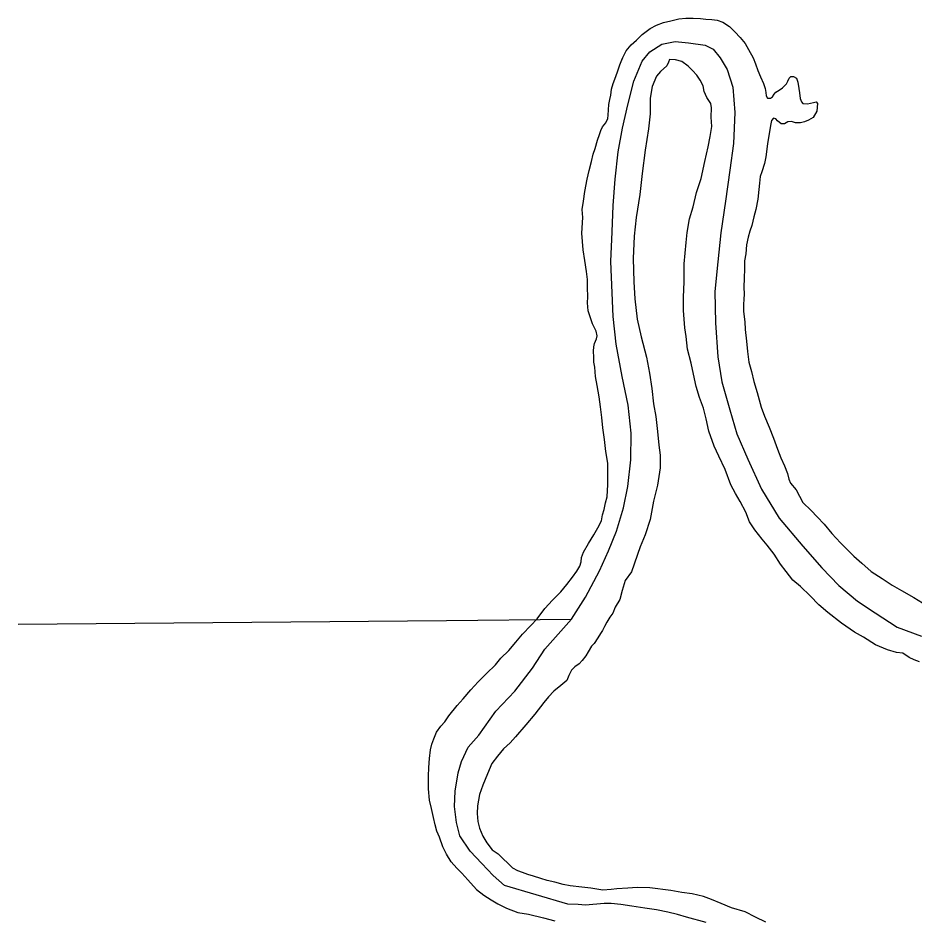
# Model space of a CAD drawing. Extents: x -939622 to -934222, y 1383701 to 1385301.
# Drawn here: x -936103.67 to -936092.42, y 1384343.27 to 1384354.58 of the extents above; entities that cross this region are included whole.
import ezdxf

# ---------------------------------------------------------------- set-up
doc = ezdxf.new("R2010")
doc.units = 0
doc.layers.add('Level 2', color=7, linetype='Continuous')
doc.layers.add('Level 9', color=7, linetype='Continuous')

msp = doc.modelspace()

# ---------------------------------------------------------------- linework, layer by layer
at = {"layer": 'Level 2'}
for points in [[(-936097.569, 1384343.704), (-936097.711, 1384343.829), (-936097.854, 1384343.978), (-936098, 1384344.135), (-936098.13, 1384344.326), (-936098.171, 1384344.494), (-936098.193, 1384344.694), (-936098.187, 1384344.887), (-936098.15, 1384345.117), (-936098.106, 1384345.257), (-936098.022, 1384345.437), (-936097.89, 1384345.589), (-936097.675, 1384345.891), (-936097.44, 1384346.14), (-936097.216, 1384346.43), (-936097.062, 1384346.667), (-936096.729, 1384347.042), (-936096.553, 1384347.319), (-936096.378, 1384347.65), (-936096.263, 1384347.898), (-936096.163, 1384348.145), (-936096.077, 1384348.436), (-936096.023, 1384348.706), (-936095.983, 1384349.041), (-936095.979, 1384349.375), (-936096.018, 1384349.726), (-936096.093, 1384350.085), (-936096.169, 1384350.491), (-936096.208, 1384350.836), (-936096.218, 1384351.134), (-936096.237, 1384351.527), (-936096.219, 1384351.895), (-936096.206, 1384352.226), (-936096.181, 1384352.558), (-936096.144, 1384352.899), (-936096.088, 1384353.196), (-936096.023, 1384353.49), (-936095.949, 1384353.787), (-936095.843, 1384354.035), (-936095.748, 1384354.155), (-936095.595, 1384354.248), (-936095.429, 1384354.283), (-936095.26, 1384354.268), (-936095.052, 1384354.236), (-936094.952, 1384354.185), (-936094.864, 1384354.08), (-936094.778, 1384353.932), (-936094.708, 1384353.709), (-936094.682, 1384353.391), (-936094.699, 1384353.005), (-936094.742, 1384352.67), (-936094.798, 1384352.283), (-936094.857, 1384351.884), (-936094.893, 1384351.521), (-936094.932, 1384351.15), (-936094.922, 1384350.756), (-936094.895, 1384350.33), (-936094.843, 1384350.016), (-936094.744, 1384349.664), (-936094.657, 1384349.366), (-936094.52, 1384349.046), (-936094.346, 1384348.672), (-936094.127, 1384348.307), (-936093.827, 1384347.959), (-936093.59, 1384347.684), (-936093.376, 1384347.465), (-936093.145, 1384347.266), (-936092.921, 1384347.123), (-936092.648, 1384346.942), (-936092.342, 1384346.829)], [(-936097.569, 1384343.704), (-936097.711, 1384343.829), (-936097.854, 1384343.978), (-936098, 1384344.135), (-936098.13, 1384344.326), (-936098.171, 1384344.494), (-936098.193, 1384344.694), (-936098.187, 1384344.887), (-936098.15, 1384345.117), (-936098.106, 1384345.257), (-936098.022, 1384345.437), (-936097.89, 1384345.589), (-936097.675, 1384345.891), (-936097.44, 1384346.14), (-936097.216, 1384346.43), (-936097.062, 1384346.667), (-936096.729, 1384347.042), (-936096.553, 1384347.319), (-936096.378, 1384347.65), (-936096.263, 1384347.898), (-936096.163, 1384348.145), (-936096.077, 1384348.436), (-936096.023, 1384348.706), (-936095.983, 1384349.041), (-936095.979, 1384349.375), (-936096.018, 1384349.726), (-936096.093, 1384350.085), (-936096.169, 1384350.491), (-936096.208, 1384350.836), (-936096.218, 1384351.134), (-936096.237, 1384351.527), (-936096.219, 1384351.895), (-936096.206, 1384352.226), (-936096.181, 1384352.558), (-936096.144, 1384352.899), (-936096.088, 1384353.196), (-936096.023, 1384353.49), (-936095.949, 1384353.787), (-936095.907, 1384353.886)], [(-936103.666, 1384346.978), (-936098.297, 1384347.026), (-936096.729, 1384347.042)], [(-936095.041, 1384343.242), (-936095.289, 1384343.306), (-936095.398, 1384343.342), (-936095.522, 1384343.371), (-936095.664, 1384343.399), (-936095.808, 1384343.422), (-936095.974, 1384343.446), (-936096.11, 1384343.466), (-936096.233, 1384343.477), (-936096.32, 1384343.48), (-936096.553, 1384343.458), (-936096.643, 1384343.467), (-936096.775, 1384343.471), (-936097.569, 1384343.704)]]:
    msp.add_lwpolyline(points, dxfattribs=at)
at = {"layer": 'Level 9'}
for points in [[(-936096.26, 1384353.491), (-936096.247, 1384353.555), (-936096.237, 1384353.609), (-936096.227, 1384353.685), (-936096.206, 1384353.758), (-936096.173, 1384353.843), (-936096.148, 1384353.916), (-936096.124, 1384353.992), (-936096.085, 1384354.084), (-936096.045, 1384354.166), (-936095.982, 1384354.241), (-936095.915, 1384354.3), (-936095.842, 1384354.369), (-936095.743, 1384354.447), (-936095.663, 1384354.486), (-936095.577, 1384354.519), (-936095.485, 1384354.54), (-936095.384, 1384354.568), (-936095.294, 1384354.577), (-936095.204, 1384354.574), (-936095.111, 1384354.571), (-936095.045, 1384354.564), (-936094.97, 1384354.558), (-936094.904, 1384354.548), (-936094.831, 1384354.523), (-936094.748, 1384354.472), (-936094.683, 1384354.405), (-936094.615, 1384354.332), (-936094.552, 1384354.259), (-936094.508, 1384354.182), (-936094.453, 1384354.078), (-936094.424, 1384354.004), (-936094.394, 1384353.918), (-936094.361, 1384353.841), (-936094.32, 1384353.755), (-936094.302, 1384353.692), (-936094.292, 1384353.642), (-936094.287, 1384353.6), (-936094.272, 1384353.573), (-936094.232, 1384353.571), (-936094.209, 1384353.59), (-936094.189, 1384353.624), (-936094.169, 1384353.646), (-936094.125, 1384353.671), (-936094.084, 1384353.7), (-936094.035, 1384353.75), (-936094.015, 1384353.786), (-936094.001, 1384353.823), (-936093.981, 1384353.845), (-936093.945, 1384353.846), (-936093.908, 1384353.823), (-936093.891, 1384353.772), (-936093.877, 1384353.692), (-936093.869, 1384353.638), (-936093.864, 1384353.569), (-936093.847, 1384353.527), (-936093.828, 1384353.504), (-936093.771, 1384353.5), (-936093.733, 1384353.51), (-936093.697, 1384353.52), (-936093.661, 1384353.527), (-936093.643, 1384353.507), (-936093.654, 1384353.41), (-936093.7, 1384353.331), (-936093.759, 1384353.296), (-936093.806, 1384353.276), (-936093.857, 1384353.265), (-936093.919, 1384353.263), (-936093.971, 1384353.279), (-936094.016, 1384353.275), (-936094.06, 1384353.252), (-936094.099, 1384353.251), (-936094.145, 1384353.289), (-936094.167, 1384353.315), (-936094.197, 1384353.32), (-936094.223, 1384353.292), (-936094.236, 1384353.231), (-936094.27, 1384352.998), (-936094.292, 1384352.835), (-936094.31, 1384352.753), (-936094.343, 1384352.65), (-936094.362, 1384352.592), (-936094.371, 1384352.508), (-936094.38, 1384352.426), (-936094.394, 1384352.308), (-936094.417, 1384352.175), (-936094.444, 1384352.084), (-936094.47, 1384351.978), (-936094.492, 1384351.905), (-936094.516, 1384351.829), (-936094.534, 1384351.735), (-936094.543, 1384351.623), (-936094.558, 1384351.533), (-936094.561, 1384351.439), (-936094.565, 1384351.313), (-936094.568, 1384351.207), (-936094.565, 1384351.111), (-936094.569, 1384351.057), (-936094.572, 1384350.981), (-936094.573, 1384350.897), (-936094.556, 1384350.771)], [(-936096.26, 1384353.491), (-936096.247, 1384353.555), (-936096.237, 1384353.609), (-936096.227, 1384353.685), (-936096.206, 1384353.758), (-936096.173, 1384353.843), (-936096.148, 1384353.916), (-936096.124, 1384353.992), (-936096.088, 1384354.075)], [(-936092.367, 1384346.509), (-936092.434, 1384346.534), (-936092.495, 1384346.562), (-936092.577, 1384346.617), (-936092.656, 1384346.626), (-936092.768, 1384346.658), (-936092.917, 1384346.72), (-936093.067, 1384346.817), (-936093.18, 1384346.879), (-936093.345, 1384346.994), (-936093.515, 1384347.124), (-936093.629, 1384347.222), (-936093.735, 1384347.333), (-936093.858, 1384347.452), (-936093.954, 1384347.533), (-936094.036, 1384347.639), (-936094.108, 1384347.73), (-936094.187, 1384347.859), (-936094.277, 1384347.968), (-936094.34, 1384348.047), (-936094.431, 1384348.161), (-936094.497, 1384348.261), (-936094.543, 1384348.383), (-936094.616, 1384348.519), (-936094.671, 1384348.616), (-936094.731, 1384348.728), (-936094.804, 1384348.919), (-936094.881, 1384349.085), (-936094.942, 1384349.212), (-936095.009, 1384349.399), (-936095.041, 1384349.555), (-936095.072, 1384349.686), (-936095.125, 1384349.822), (-936095.165, 1384349.957), (-936095.2, 1384350.112), (-936095.229, 1384350.252), (-936095.274, 1384350.428), (-936095.291, 1384350.584), (-936095.306, 1384350.692), (-936095.326, 1384350.911), (-936095.325, 1384351.079), (-936095.317, 1384351.272), (-936095.318, 1384351.498), (-936095.291, 1384351.764), (-936095.28, 1384351.89), (-936095.25, 1384352.06), (-936095.204, 1384352.209), (-936095.162, 1384352.388), (-936095.105, 1384352.567), (-936095.058, 1384352.779), (-936095.016, 1384352.964), (-936094.99, 1384353.092), (-936094.97, 1384353.219), (-936094.977, 1384353.333), (-936094.975, 1384353.45), (-936094.983, 1384353.504), (-936095.03, 1384353.581), (-936095.066, 1384353.658), (-936095.077, 1384353.727), (-936095.116, 1384353.8), (-936095.157, 1384353.862), (-936095.212, 1384353.918), (-936095.265, 1384353.973), (-936095.345, 1384354.03), (-936095.424, 1384354.052), (-936095.499, 1384354.055), (-936095.513, 1384354.025), (-936095.535, 1384353.979), (-936095.614, 1384353.907), (-936095.663, 1384353.848)], [(-936095.663, 1384353.848), (-936095.719, 1384353.717), (-936095.741, 1384353.572), (-936095.743, 1384353.376), (-936095.764, 1384353.189), (-936095.806, 1384352.92), (-936095.841, 1384352.63), (-936095.872, 1384352.367), (-936095.919, 1384352.076), (-936095.941, 1384351.841), (-936095.956, 1384351.564), (-936095.949, 1384351.269), (-936095.936, 1384351.059), (-936095.904, 1384350.801), (-936095.857, 1384350.583), (-936095.789, 1384350.327), (-936095.749, 1384350.126), (-936095.722, 1384349.935), (-936095.701, 1384349.743), (-936095.671, 1384349.581), (-936095.65, 1384349.393), (-936095.635, 1384349.222), (-936095.619, 1384349.096), (-936095.617, 1384348.939), (-936095.652, 1384348.722), (-936095.699, 1384348.521), (-936095.742, 1384348.291), (-936095.805, 1384348.1), (-936095.866, 1384347.947), (-936095.976, 1384347.637), (-936096.056, 1384347.525), (-936096.094, 1384347.401), (-936096.123, 1384347.289), (-936096.183, 1384347.193), (-936096.21, 1384347.117), (-936096.247, 1384347.068), (-936096.284, 1384347.006), (-936096.313, 1384346.951), (-936096.341, 1384346.899), (-936096.364, 1384346.862), (-936096.398, 1384346.807), (-936096.443, 1384346.736), (-936096.478, 1384346.705), (-936096.518, 1384346.634), (-936096.549, 1384346.582), (-936096.595, 1384346.523), (-936096.633, 1384346.483), (-936096.686, 1384346.445), (-936096.729, 1384346.405), (-936096.763, 1384346.337), (-936096.788, 1384346.273), (-936096.861, 1384346.211), (-936096.951, 1384346.141), (-936097.015, 1384346.07), (-936097.076, 1384345.999), (-936097.188, 1384345.851), (-936097.303, 1384345.717), (-936097.43, 1384345.566), (-936097.497, 1384345.491), (-936097.581, 1384345.419), (-936097.656, 1384345.326), (-936097.728, 1384345.234), (-936097.781, 1384345.105), (-936097.839, 1384344.962), (-936097.88, 1384344.843), (-936097.908, 1384344.701), (-936097.911, 1384344.605), (-936097.902, 1384344.506), (-936097.881, 1384344.422), (-936097.842, 1384344.324), (-936097.788, 1384344.239), (-936097.722, 1384344.151), (-936097.648, 1384344.099)], [(-936095.722, 1384353.693), (-936095.741, 1384353.572), (-936095.743, 1384353.376), (-936095.764, 1384353.189), (-936095.806, 1384352.92), (-936095.841, 1384352.63), (-936095.872, 1384352.367), (-936095.919, 1384352.076), (-936095.941, 1384351.841), (-936095.956, 1384351.564), (-936095.949, 1384351.269), (-936095.936, 1384351.059), (-936095.904, 1384350.801), (-936095.857, 1384350.583), (-936095.789, 1384350.327), (-936095.749, 1384350.126), (-936095.722, 1384349.935), (-936095.701, 1384349.743), (-936095.671, 1384349.581), (-936095.65, 1384349.393), (-936095.635, 1384349.222), (-936095.619, 1384349.096), (-936095.617, 1384348.939), (-936095.652, 1384348.722), (-936095.699, 1384348.521), (-936095.742, 1384348.291), (-936095.805, 1384348.1), (-936095.866, 1384347.947), (-936095.976, 1384347.637), (-936096.056, 1384347.525), (-936096.094, 1384347.401), (-936096.123, 1384347.289), (-936096.183, 1384347.193), (-936096.21, 1384347.117), (-936096.247, 1384347.068), (-936096.284, 1384347.006), (-936096.313, 1384346.951), (-936096.341, 1384346.899), (-936096.364, 1384346.862), (-936096.398, 1384346.807), (-936096.443, 1384346.736), (-936096.478, 1384346.705), (-936096.518, 1384346.634), (-936096.549, 1384346.582), (-936096.595, 1384346.523), (-936096.633, 1384346.483), (-936096.686, 1384346.445), (-936096.729, 1384346.405), (-936096.763, 1384346.337), (-936096.788, 1384346.273), (-936096.861, 1384346.211), (-936096.951, 1384346.141), (-936097.015, 1384346.07), (-936097.076, 1384345.999), (-936097.188, 1384345.851), (-936097.303, 1384345.717), (-936097.43, 1384345.566), (-936097.497, 1384345.491), (-936097.581, 1384345.419), (-936097.656, 1384345.326), (-936097.728, 1384345.234), (-936097.781, 1384345.105), (-936097.839, 1384344.962), (-936097.88, 1384344.843), (-936097.908, 1384344.701), (-936097.911, 1384344.605), (-936097.902, 1384344.506), (-936097.881, 1384344.422), (-936097.842, 1384344.324), (-936097.788, 1384344.239), (-936097.722, 1384344.151), (-936097.648, 1384344.099)], [(-936098.105, 1384343.858), (-936098.167, 1384343.922), (-936098.236, 1384344.001), (-936098.296, 1384344.095), (-936098.341, 1384344.19), (-936098.384, 1384344.309), (-936098.416, 1384344.386), (-936098.437, 1384344.464), (-936098.458, 1384344.556), (-936098.483, 1384344.67), (-936098.507, 1384344.774), (-936098.521, 1384344.915), (-936098.52, 1384345.075), (-936098.515, 1384345.183), (-936098.507, 1384345.298), (-936098.495, 1384345.406), (-936098.48, 1384345.476), (-936098.455, 1384345.543), (-936098.422, 1384345.628), (-936098.367, 1384345.702), (-936098.318, 1384345.755), (-936098.266, 1384345.829), (-936098.16, 1384345.959), (-936098.085, 1384346.043), (-936097.989, 1384346.155), (-936097.897, 1384346.257), (-936097.792, 1384346.36), (-936097.682, 1384346.469), (-936097.613, 1384346.552), (-936097.514, 1384346.649), (-936097.428, 1384346.754), (-936097.341, 1384346.856), (-936097.239, 1384346.962), (-936097.158, 1384347.046), (-936097.061, 1384347.176), (-936096.965, 1384347.281), (-936096.864, 1384347.387), (-936096.786, 1384347.477), (-936096.714, 1384347.569), (-936096.662, 1384347.643), (-936096.623, 1384347.708), (-936096.609, 1384347.76), (-936096.602, 1384347.814), (-936096.577, 1384347.884), (-936096.515, 1384347.991), (-936096.447, 1384348.099), (-936096.399, 1384348.188), (-936096.353, 1384348.274), (-936096.338, 1384348.349), (-936096.319, 1384348.416), (-936096.301, 1384348.501), (-936096.283, 1384348.577), (-936096.273, 1384348.731), (-936096.271, 1384348.872), (-936096.273, 1384348.996), (-936096.298, 1384349.142), (-936096.315, 1384349.295), (-936096.335, 1384349.442), (-936096.348, 1384349.568), (-936096.365, 1384349.705), (-936096.381, 1384349.831), (-936096.407, 1384349.969), (-936096.426, 1384350.083), (-936096.438, 1384350.199), (-936096.447, 1384350.265), (-936096.449, 1384350.328), (-936096.454, 1384350.401), (-936096.45, 1384350.455), (-936096.439, 1384350.497), (-936096.417, 1384350.558), (-936096.407, 1384350.595), (-936096.421, 1384350.654), (-936096.466, 1384350.746), (-936096.492, 1384350.82), (-936096.519, 1384350.907), (-936096.528, 1384351.006), (-936096.525, 1384351.084), (-936096.526, 1384351.201), (-936096.526, 1384351.301), (-936096.541, 1384351.4), (-936096.561, 1384351.537), (-936096.583, 1384351.672), (-936096.599, 1384351.882), (-936096.588, 1384352.075), (-936096.594, 1384352.177), (-936096.576, 1384352.28), (-936096.563, 1384352.404), (-936096.532, 1384352.558), (-936096.505, 1384352.664), (-936096.479, 1384352.78), (-936096.455, 1384352.871), (-936096.43, 1384352.941), (-936096.401, 1384353.044), (-936096.376, 1384353.117), (-936096.36, 1384353.169), (-936096.338, 1384353.215), (-936096.297, 1384353.264), (-936096.272, 1384353.316), (-936096.268, 1384353.361), (-936096.264, 1384353.428), (-936096.26, 1384353.491)], [(-936098.105, 1384343.858), (-936098.167, 1384343.922), (-936098.236, 1384344.001), (-936098.296, 1384344.095), (-936098.341, 1384344.19), (-936098.384, 1384344.309), (-936098.416, 1384344.386), (-936098.437, 1384344.464), (-936098.458, 1384344.556), (-936098.483, 1384344.67), (-936098.507, 1384344.774), (-936098.521, 1384344.915), (-936098.52, 1384345.075), (-936098.515, 1384345.183), (-936098.507, 1384345.298), (-936098.495, 1384345.406), (-936098.48, 1384345.476), (-936098.455, 1384345.543), (-936098.422, 1384345.628), (-936098.367, 1384345.702), (-936098.318, 1384345.755), (-936098.266, 1384345.829), (-936098.16, 1384345.959), (-936098.085, 1384346.043), (-936097.989, 1384346.155), (-936097.897, 1384346.257), (-936097.792, 1384346.36), (-936097.682, 1384346.469), (-936097.613, 1384346.552), (-936097.514, 1384346.649), (-936097.428, 1384346.754), (-936097.341, 1384346.856), (-936097.239, 1384346.962), (-936097.158, 1384347.046), (-936097.061, 1384347.176), (-936096.965, 1384347.281), (-936096.864, 1384347.387), (-936096.786, 1384347.477), (-936096.714, 1384347.569), (-936096.662, 1384347.643), (-936096.623, 1384347.708), (-936096.609, 1384347.76), (-936096.602, 1384347.814), (-936096.577, 1384347.884), (-936096.515, 1384347.991), (-936096.447, 1384348.099), (-936096.399, 1384348.188), (-936096.353, 1384348.274), (-936096.338, 1384348.349), (-936096.319, 1384348.416), (-936096.301, 1384348.501), (-936096.283, 1384348.577), (-936096.273, 1384348.731), (-936096.271, 1384348.872), (-936096.273, 1384348.996), (-936096.298, 1384349.142), (-936096.315, 1384349.295), (-936096.335, 1384349.442), (-936096.348, 1384349.568), (-936096.365, 1384349.705), (-936096.381, 1384349.831), (-936096.407, 1384349.969), (-936096.426, 1384350.083), (-936096.438, 1384350.199), (-936096.447, 1384350.265), (-936096.449, 1384350.328), (-936096.454, 1384350.401), (-936096.45, 1384350.455), (-936096.439, 1384350.497), (-936096.417, 1384350.558), (-936096.407, 1384350.595), (-936096.421, 1384350.654), (-936096.466, 1384350.746), (-936096.492, 1384350.82), (-936096.519, 1384350.907), (-936096.528, 1384351.006), (-936096.525, 1384351.084), (-936096.526, 1384351.201), (-936096.526, 1384351.301), (-936096.541, 1384351.4), (-936096.561, 1384351.537), (-936096.583, 1384351.672), (-936096.599, 1384351.882), (-936096.588, 1384352.075), (-936096.594, 1384352.177), (-936096.576, 1384352.28), (-936096.563, 1384352.404), (-936096.532, 1384352.558), (-936096.505, 1384352.664), (-936096.479, 1384352.78), (-936096.455, 1384352.871), (-936096.43, 1384352.941), (-936096.401, 1384353.044), (-936096.376, 1384353.117), (-936096.36, 1384353.169), (-936096.338, 1384353.215), (-936096.297, 1384353.264), (-936096.272, 1384353.316), (-936096.268, 1384353.361), (-936096.264, 1384353.428), (-936096.26, 1384353.491)], [(-936094.556, 1384350.771), (-936094.553, 1384350.675), (-936094.533, 1384350.525), (-936094.523, 1384350.399), (-936094.504, 1384350.265), (-936094.473, 1384350.148), (-936094.444, 1384350.02), (-936094.401, 1384349.883), (-936094.353, 1384349.701), (-936094.31, 1384349.588), (-936094.249, 1384349.449), (-936094.196, 1384349.312), (-936094.146, 1384349.172), (-936094.104, 1384349.063), (-936094.059, 1384348.965), (-936094.022, 1384348.87), (-936094.005, 1384348.798), (-936093.982, 1384348.748), (-936093.914, 1384348.663), (-936093.827, 1384348.506), (-936093.725, 1384348.404), (-936093.647, 1384348.323), (-936093.561, 1384348.232), (-936093.464, 1384348.118), (-936093.358, 1384347.999), (-936093.19, 1384347.833), (-936093.088, 1384347.743), (-936092.974, 1384347.641), (-936092.833, 1384347.553), (-936092.708, 1384347.467), (-936092.594, 1384347.401), (-936092.439, 1384347.313), (-936092.328, 1384347.248)], [(-936097.341, 1384343.869), (-936097.401, 1384343.888), (-936097.465, 1384343.922), (-936097.648, 1384344.099)], [(-936098.105, 1384343.858), (-936098.027, 1384343.776), (-936097.921, 1384343.656), (-936097.826, 1384343.581), (-936097.734, 1384343.524), (-936097.652, 1384343.476), (-936097.542, 1384343.42), (-936097.402, 1384343.364), (-936097.269, 1384343.344), (-936097.079, 1384343.297), (-936096.937, 1384343.262)], [(-936094.294, 1384343.243), (-936094.42, 1384343.308), (-936094.551, 1384343.373), (-936094.723, 1384343.424), (-936094.854, 1384343.477), (-936094.973, 1384343.527), (-936095.073, 1384343.566), (-936095.215, 1384343.6), (-936095.347, 1384343.617), (-936095.483, 1384343.642), (-936095.748, 1384343.673), (-936095.907, 1384343.679), (-936096.024, 1384343.669), (-936096.161, 1384343.662), (-936096.23, 1384343.653), (-936096.335, 1384343.647), (-936096.488, 1384343.669), (-936096.6, 1384343.683), (-936096.744, 1384343.699), (-936096.835, 1384343.717), (-936096.938, 1384343.744), (-936097.032, 1384343.768), (-936097.113, 1384343.792), (-936097.204, 1384343.822), (-936097.277, 1384343.844), (-936097.341, 1384343.869)]]:
    msp.add_lwpolyline(points, dxfattribs=at)

doc.saveas('drawing.dxf')
